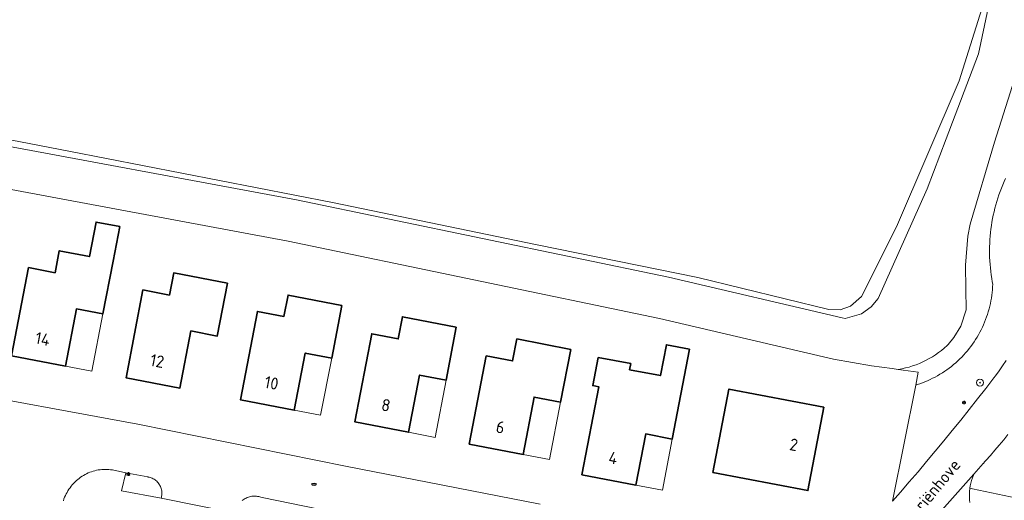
# Model space of a CAD drawing. Header units: metres. Extents: x 152610 to 160096, y 456114 to 462495.
# Tile 458 of 656: x 158107 to 158217, y 459836 to 459889. Entities that reach past the tile are written whole.
import ezdxf
from ezdxf.enums import TextEntityAlignment as Align

# ---------------------------------------------------------------- set-up
doc = ezdxf.new("R2010")
doc.units = ezdxf.units.M
doc.header["$LTSCALE"] = 0.5
doc.layers.get('0').update_dxf_attribs({"linetype": 'CONTINUOUS'})
for name, color, linetype, lineweight in [('B-PV-GK-BESCHOEIING-G', 251, 'GK-BESCHOEIING-SO', 18), ('B-PV-GR-BEPLANTING_CULTUUR_BOSPLANTSOEN-GV', 251, 'CONTINUOUS', 18), ('B-PV-GR-BEPLANTING_CULTUUR_HEESTERS-GV', 251, 'CONTINUOUS', 18), ('B-PV-GR-BOOM-S', 251, 'CONTINUOUS', 25), ('B-PV-GR-HAAG-GV', 251, 'CONTINUOUS', 13), ('B-PV-IE-MEUBILAIR-S', 251, 'CONTINUOUS', 25), ('B-PV-OG-BEBOUWING-GV', 6, 'CONTINUOUS', 35), ('B-PV-OG-BEBOUWING-T18', 1, 'CONTINUOUS', 18), ('B-PV-OG-BEBOUWING_OVERBOUWING-GV', 251, 'CONTINUOUS', 18), ('B-PV-OG-TERREIN_BEGROEID-GV', 251, 'CONTINUOUS', 18), ('B-PV-OG-TERREIN_OEVER-GV', 251, 'CONTINUOUS', 18), ('B-PV-OG-TOPOGRAFIE-T18', 1, 'CONTINUOUS', 18), ('B-PV-OG-WATER_SLOOT-GV', 251, 'CONTINUOUS', 18), ('B-PV-VH-ONVERHARD_ZAND-GV', 251, 'CONTINUOUS', 18), ('B-PV-VH-OPENVERHARDING_BETONSTRAATSTEEN-GV', 251, 'CONTINUOUS', 18)]:
    doc.layers.add(name, color=color, linetype=linetype, lineweight=lineweight)
doc.styles.add('NLCS-ISO', font='NLCS-ISO.ttf')
doc.styles.add('NLCS-ISO-M750-T18', font='NLCS-ISO.ttf', dxfattribs={"height": 1.35})
doc.linetypes.add('GK-BESCHOEIING-SO', pattern='A,18,-3,[1,NLCS.SHX,S=0.6,R=0,X=0,Y=0],-3', length=24)

# ---------------------------------------------------------------- blocks, each defined once
blk = doc.blocks.new('SIE-MEUBILAIR_PAAL_LICHTMAST-SO')
for points in [[(-0.62, 0), (-1, 0)], [(-0.71, 0.71), (-0.44, 0.44)], [(0, 1), (0, 0.62)], [(0.44, 0.44), (0.71, 0.71)], [(1, 0), (0.62, 0)], [(-0.71, -0.71), (-0.44, -0.44)], [(0, -0.62), (0, -1)], [(0.44, -0.44), (0.71, -0.71)]]:
    blk.add_lwpolyline(points)
blk.add_circle((0, 0), 0.5)
blk = doc.blocks.new('SIE-MEUBILAIR_PUT_RIOOLPUT-SO')
blk.add_ellipse((0, 0), major_axis=(1.25, 0), ratio=0.54)
at = {"style": 'NLCS-ISO'}
blk.add_text('ri', height=0.75, dxfattribs=at).set_placement((-0.04, 0.07), align=Align.MIDDLE_CENTER)
blk = doc.blocks.new('SGR-BOOM_GBKN-SO')
at = {"linetype": 'ByBlock', "lineweight": 18}
h = blk.add_hatch(color=0, dxfattribs=at)
h.dxf.hatch_style = 1
edge = h.paths.add_edge_path()
edge.add_arc((0, 0), 0.25, 0, 360)
at = {"color": 0, "linetype": 'ByBlock', "lineweight": 18}
for radius in [2, 0.25]:
    blk.add_circle((0, 0), radius, dxfattribs=at)
at = {"color": 0, "linetype": 'ByBlock', "lineweight": 18, "style": 'NLCS-ISO'}
blk.add_attdef('SOORT', (2.5, 0), '', height=1.5, dxfattribs=at)

msp = doc.modelspace()

# ---------------------------------------------------------------- linework, layer by layer
at = {"layer": 'B-PV-GK-BESCHOEIING-G', "flags": 128}
msp.add_lwpolyline([(158092.724, 459872.869), (158100.396, 459871.542), (158136.742, 459864.779), (158178.136, 459856.154), (158197.574, 459851.607), (158201.811, 459850.86), (158204.087, 459850.552)], dxfattribs=at)
at = {"layer": 'B-PV-GR-BEPLANTING_CULTUUR_BOSPLANTSOEN-GV', "flags": 128}
msp.add_lwpolyline([(158090.668, 459879.003), (158112.273, 459874.818), (158141.686, 459869.101), (158164.517, 459864.363), (158182.411, 459860.718), (158197.051, 459857.16), (158198.311, 459857.097), (158199.463, 459857.523), (158200.696, 459858.581), (158204.571, 459866.367), (158211.583, 459882.67), (158214.505, 459892.06), (158214.977, 459895.421), (158214.82, 459898.533), (158214.325, 459899.58), (158213.972, 459900.172), (158211.694, 459900.929), (158197.475, 459904.28), (158177.341, 459908.088), (158152.41, 459912.92), (158136.479, 459915.876), (158118.412, 459919.346), (158102.515, 459922.302)], dxfattribs=at)
at = {"layer": 'B-PV-GR-BEPLANTING_CULTUUR_HEESTERS-GV', "flags": 128}
msp.add_lwpolyline([(158121.07, 459838.454), (158118.63, 459838.92), (158118.15, 459836.895), (158122.56, 459836.07), (158122.593, 459836.187), (158122.617, 459836.306), (158122.635, 459836.427), (158122.644, 459836.548), (158122.645, 459836.67), (158122.638, 459836.791), (158122.623, 459836.912), (158122.6, 459837.031), (158122.569, 459837.149), (158122.531, 459837.264), (158122.485, 459837.377), (158122.432, 459837.486), (158122.372, 459837.592), (158122.305, 459837.694), (158122.231, 459837.791), (158122.152, 459837.883), (158122.066, 459837.969), (158121.975, 459838.049), (158121.879, 459838.124), (158121.778, 459838.192), (158121.673, 459838.253), (158121.564, 459838.307), (158121.452, 459838.354), (158121.337, 459838.394), (158121.219, 459838.425), (158121.1, 459838.449)], close=True, dxfattribs=at)
msp.add_lwpolyline([(158140.202, 459834.873), (158133.822, 459836.148), (158133.7, 459836.195), (158133.576, 459836.235), (158133.449, 459836.267), (158133.321, 459836.291), (158133.191, 459836.307), (158133.061, 459836.315), (158132.93, 459836.316), (158132.8, 459836.308), (158132.67, 459836.293), (158132.542, 459836.269), (158132.415, 459836.238), (158132.29, 459836.198), (158132.168, 459836.152), (158132.049, 459836.098), (158131.934, 459836.036), (158131.823, 459835.968), (158131.716, 459835.894), (158131.613, 459835.812)], dxfattribs=at)
at = {"layer": 'B-PV-GR-HAAG-GV', "flags": 128}
msp.add_lwpolyline([(158219.44, 459835.78), (158213.064, 459837.14), (158212.782, 459837.2), (158212.775, 459837.155), (158212.743, 459836.845), (158212.727, 459836.534), (158212.726, 459836.223), (158212.742, 459835.911), (158212.774, 459835.602)], dxfattribs=at)
at = {"layer": 'B-PV-OG-BEBOUWING-GV', "flags": 128}
for points in [[(158117.947, 459866.401), (158115.308, 459866.911), (158114.563, 459863.05), (158111.2, 459863.7), (158110.73, 459861.25), (158107.77, 459861.82), (158105.88, 459851.98), (158111.89, 459850.83), (158113.12, 459857.21), (158116.06, 459856.65), (158117.2, 459862.54)], [(158129.97, 459860.07), (158123.97, 459861.23), (158123.49, 459858.76), (158120.54, 459859.33), (158118.65, 459849.52), (158124.66, 459848.37), (158125.89, 459854.75), (158128.83, 459854.18)], [(158142.73, 459857.6), (158136.72, 459858.75), (158136.26, 459856.37), (158133.3, 459856.93), (158131.4, 459847.07), (158137.41, 459845.91), (158138.64, 459852.28), (158141.59, 459851.71)], [(158155.49, 459855.17), (158149.48, 459856.33), (158149.01, 459853.87), (158146.06, 459854.44), (158144.17, 459844.59), (158150.17, 459843.44), (158151.4, 459849.83), (158154.36, 459849.27)], [(158168.25, 459852.7), (158162.24, 459853.86), (158161.77, 459851.41), (158158.82, 459851.97), (158156.93, 459842.13), (158162.94, 459840.98), (158164.17, 459847.37), (158167.12, 459846.81)], [(158171.313, 459851.805), (158170.707, 459848.66), (158171.38, 459848.53), (158169.5, 459838.7), (158175.52, 459837.54), (158176.61, 459843.25), (158179.57, 459842.69), (158181.488, 459852.712), (158178.916, 459853.208), (158178.258, 459849.766), (158174.81, 459850.43), (158174.94, 459851.106)], [(158196.48, 459846.23), (158185.9, 459848.27), (158184.11, 459838.97), (158194.7, 459836.94)]]:
    msp.add_lwpolyline(points, close=True, dxfattribs=at)
at = {"layer": 'B-PV-OG-BEBOUWING_OVERBOUWING-GV', "flags": 128}
for points in [[(158116.06, 459856.65), (158113.12, 459857.21), (158111.89, 459850.83), (158114.825, 459850.268)], [(158141.59, 459851.71), (158138.64, 459852.28), (158137.41, 459845.91), (158140.357, 459845.341)], [(158154.36, 459849.27), (158151.4, 459849.83), (158150.17, 459843.44), (158153.135, 459842.872)], [(158167.12, 459846.81), (158164.17, 459847.37), (158162.94, 459840.98), (158165.893, 459840.415)], [(158179.57, 459842.69), (158176.61, 459843.25), (158175.52, 459837.54), (158178.475, 459836.971)]]:
    msp.add_lwpolyline(points, close=True, dxfattribs=at)
at = {"layer": 'B-PV-OG-TERREIN_BEGROEID-GV', "flags": 128}
msp.add_lwpolyline([(158216.75, 459871.779), (158216.589, 459871.419), (158216.435, 459871.056), (158216.288, 459870.691), (158216.149, 459870.322), (158216.017, 459869.95), (158215.893, 459869.576), (158215.777, 459869.2), (158215.668, 459868.821), (158215.567, 459868.44), (158215.474, 459868.057), (158215.388, 459867.672), (158215.31, 459867.286), (158215.24, 459866.898), (158215.179, 459866.509), (158215.124, 459866.118), (158215.078, 459865.727), (158215.04, 459865.335), (158215.01, 459864.942), (158214.988, 459864.548), (158214.973, 459864.154), (158214.967, 459863.76), (158214.969, 459863.366), (158214.979, 459862.972), (158214.996, 459862.578), (158215.022, 459862.185), (158215.056, 459861.793), (158215.098, 459861.401), (158215.147, 459861.01), (158215.205, 459860.62), (158215.27, 459860.231), (158215.315, 459859.989), (158215.315, 459859.973), (158215.302, 459859.661), (158215.281, 459859.35), (158215.252, 459859.04), (158215.216, 459858.731), (158215.171, 459858.422), (158215.118, 459858.115), (158215.058, 459857.81), (158214.99, 459857.506), (158214.914, 459857.204), (158214.83, 459856.903), (158214.738, 459856.606), (158214.639, 459856.31), (158214.533, 459856.017), (158214.419, 459855.728), (158214.297, 459855.441), (158214.168, 459855.157), (158214.032, 459854.877), (158213.889, 459854.6), (158213.739, 459854.327), (158213.582, 459854.058), (158213.418, 459853.793), (158213.247, 459853.533), (158213.069, 459853.277), (158212.885, 459853.025), (158212.695, 459852.779), (158212.498, 459852.537), (158212.295, 459852.3), (158212.087, 459852.069), (158211.872, 459851.843), (158211.652, 459851.623), (158211.426, 459851.409), (158211.194, 459851.2), (158210.958, 459850.997), (158210.716, 459850.801), (158210.469, 459850.611), (158210.217, 459850.427), (158209.961, 459850.25), (158209.701, 459850.079), (158209.436, 459849.915), (158209.166, 459849.758), (158208.894, 459849.608), (158208.617, 459849.465), (158208.336, 459849.329), (158208.053, 459849.2), (158207.766, 459849.079), (158207.476, 459848.965), (158207.183, 459848.859), (158206.887, 459848.76), (158206.726, 459848.711), (158204.14, 459835.74), (158205.035, 459836.766), (158206.013, 459837.9), (158206.986, 459839.039), (158207.952, 459840.183), (158208.912, 459841.333), (158209.867, 459842.488), (158210.814, 459843.647), (158211.756, 459844.812), (158212.692, 459845.982), (158213.621, 459847.157), (158214.544, 459848.336), (158215.46, 459849.521), (158215.618, 459849.726), (158216.022, 459850.293), (158216.42, 459850.864), (158216.81, 459851.44)], dxfattribs=at)
at = {"layer": 'B-PV-OG-TERREIN_OEVER-GV', "flags": 128}
for points in [[(158102.515, 459922.302), (158118.412, 459919.346), (158136.479, 459915.876), (158152.41, 459912.92), (158177.341, 459908.088), (158197.475, 459904.28), (158211.694, 459900.929), (158213.972, 459900.172), (158214.325, 459899.58), (158214.82, 459898.533), (158214.977, 459895.421), (158214.505, 459892.06), (158211.583, 459882.67), (158204.571, 459866.367), (158200.696, 459858.581), (158199.463, 459857.523), (158198.311, 459857.097), (158197.051, 459857.16), (158182.411, 459860.718), (158164.517, 459864.363), (158141.686, 459869.101), (158112.273, 459874.818), (158090.668, 459879.003)], [(158101.227, 459876.168), (158137.652, 459869.39), (158179.15, 459860.743), (158198.518, 459856.213), (158198.867, 459856.152), (158200.686, 459856.651), (158201.75, 459857.431), (158202.554, 459858.392), (158208.011, 459870.61), (158210.132, 459876.215), (158213.739, 459885.69), (158215.232, 459892.744)], [(158218.287, 459884.48), (158215.501, 459875.825), (158212.787, 459866.681), (158212.549, 459865.315), (158212.287, 459862.095), (158212.337, 459859.402), (158212.349, 459857.094), (158211.765, 459855.271), (158210.967, 459854.008), (158210.368, 459853.251), (158210.229, 459853.119), (158209.923, 459852.847), (158209.607, 459852.586), (158209.281, 459852.338), (158208.945, 459852.103), (158208.601, 459851.881), (158208.248, 459851.673), (158207.887, 459851.479), (158207.519, 459851.299), (158207.144, 459851.133), (158206.763, 459850.982), (158206.377, 459850.846), (158205.985, 459850.726), (158205.589, 459850.62), (158205.189, 459850.531), (158204.786, 459850.457), (158207.014, 459850.154), (158206.726, 459848.711), (158206.887, 459848.76), (158207.183, 459848.859), (158207.476, 459848.965), (158207.766, 459849.079), (158208.053, 459849.2), (158208.336, 459849.329), (158208.617, 459849.465), (158208.894, 459849.608), (158209.166, 459849.758), (158209.436, 459849.915), (158209.701, 459850.079), (158209.961, 459850.25), (158210.217, 459850.427), (158210.469, 459850.611), (158210.716, 459850.801), (158210.958, 459850.997), (158211.194, 459851.2), (158211.426, 459851.409), (158211.652, 459851.623), (158211.872, 459851.843), (158212.087, 459852.069), (158212.295, 459852.3), (158212.498, 459852.537), (158212.695, 459852.779), (158212.885, 459853.025), (158213.069, 459853.277), (158213.247, 459853.533), (158213.418, 459853.793), (158213.582, 459854.058), (158213.739, 459854.327), (158213.889, 459854.6), (158214.032, 459854.877), (158214.168, 459855.157), (158214.297, 459855.441), (158214.419, 459855.728), (158214.533, 459856.017), (158214.639, 459856.31), (158214.738, 459856.606), (158214.83, 459856.903), (158214.914, 459857.204), (158214.99, 459857.506), (158215.058, 459857.81), (158215.118, 459858.115), (158215.171, 459858.422), (158215.216, 459858.731), (158215.252, 459859.04), (158215.281, 459859.35), (158215.302, 459859.661), (158215.315, 459859.973), (158215.315, 459859.989), (158215.27, 459860.231), (158215.205, 459860.62), (158215.147, 459861.01), (158215.098, 459861.401), (158215.056, 459861.793), (158215.022, 459862.185), (158214.996, 459862.578), (158214.979, 459862.972), (158214.969, 459863.366), (158214.967, 459863.76), (158214.973, 459864.154), (158214.988, 459864.548), (158215.01, 459864.942), (158215.04, 459865.335), (158215.078, 459865.727), (158215.124, 459866.118), (158215.179, 459866.509), (158215.24, 459866.898), (158215.31, 459867.286), (158215.388, 459867.672), (158215.474, 459868.057), (158215.567, 459868.44), (158215.668, 459868.821), (158215.777, 459869.2), (158215.893, 459869.576), (158216.017, 459869.95), (158216.149, 459870.322), (158216.288, 459870.691), (158216.435, 459871.056), (158216.589, 459871.419), (158216.75, 459871.779)]]:
    msp.add_lwpolyline(points, dxfattribs=at)
at = {"layer": 'B-PV-OG-WATER_SLOOT-GV', "flags": 128}
for points in [[(158215.232, 459892.744), (158213.739, 459885.69), (158210.132, 459876.215), (158208.011, 459870.61), (158202.554, 459858.392), (158201.75, 459857.431), (158200.686, 459856.651), (158198.867, 459856.152), (158198.518, 459856.213), (158179.15, 459860.743), (158137.652, 459869.39), (158101.227, 459876.168)], [(158100.396, 459871.542), (158136.742, 459864.779), (158178.135, 459856.154), (158197.574, 459851.607), (158201.811, 459850.86), (158204.087, 459850.552), (158204.786, 459850.457), (158205.189, 459850.531), (158205.589, 459850.62), (158205.985, 459850.726), (158206.377, 459850.846), (158206.763, 459850.982), (158207.144, 459851.133), (158207.519, 459851.299), (158207.887, 459851.479), (158208.248, 459851.673), (158208.601, 459851.881), (158208.945, 459852.103), (158209.281, 459852.338), (158209.607, 459852.586), (158209.923, 459852.847), (158210.229, 459853.119), (158210.368, 459853.251), (158210.967, 459854.008), (158211.765, 459855.271), (158212.349, 459857.094), (158212.337, 459859.402), (158212.287, 459862.095), (158212.549, 459865.315), (158212.787, 459866.681), (158215.501, 459875.825), (158218.287, 459884.48)]]:
    msp.add_lwpolyline(points, dxfattribs=at)
at = {"layer": 'B-PV-VH-ONVERHARD_ZAND-GV', "flags": 128}
msp.add_lwpolyline([(158219.44, 459835.78), (158213.064, 459837.14), (158212.782, 459837.2), (158212.775, 459837.155), (158212.743, 459836.845), (158212.727, 459836.534), (158212.726, 459836.223), (158212.742, 459835.911), (158212.774, 459835.602)], dxfattribs=at)
at = {"layer": 'B-PV-VH-OPENVERHARDING_BETONSTRAATSTEEN-GV', "flags": 128}
for points in [[(158216.81, 459851.44), (158216.42, 459850.864), (158216.022, 459850.293), (158215.618, 459849.726), (158215.46, 459849.521), (158214.544, 459848.336), (158213.621, 459847.157), (158212.692, 459845.982), (158211.756, 459844.812), (158210.814, 459843.647), (158209.867, 459842.488), (158208.912, 459841.333), (158207.952, 459840.183), (158206.986, 459839.039), (158206.013, 459837.9), (158205.035, 459836.766), (158204.14, 459835.74)], [(158164.85, 459835.408), (158143.14, 459839.67), (158119.97, 459844.33), (158098.09, 459848.362)], [(158207.856, 459832.754), (158213.216, 459838.776), (158214.266, 459839.956), (158214.282, 459839.975), (158214.418, 459840.134), (158214.561, 459840.287), (158215.066, 459840.859), (158215.565, 459841.436), (158216.057, 459842.019), (158216.544, 459842.606), (158217.024, 459843.199)], [(158111.661, 459835.803), (158111.727, 459835.996), (158111.802, 459836.186), (158111.884, 459836.372), (158111.973, 459836.556), (158112.069, 459836.736), (158112.173, 459836.912), (158112.283, 459837.084), (158112.399, 459837.251), (158112.523, 459837.414), (158112.652, 459837.571), (158112.788, 459837.724), (158112.929, 459837.871), (158112.971, 459837.913), (158113.114, 459838.048), (158113.262, 459838.177), (158113.415, 459838.3), (158113.573, 459838.416), (158113.736, 459838.527), (158113.903, 459838.63), (158114.074, 459838.726), (158114.249, 459838.816), (158114.428, 459838.898), (158114.609, 459838.973), (158114.794, 459839.04), (158114.981, 459839.1), (158115.17, 459839.152), (158115.362, 459839.197), (158115.555, 459839.233), (158115.749, 459839.262), (158115.945, 459839.283), (158116.141, 459839.296), (158116.337, 459839.301), (158116.534, 459839.297), (158116.73, 459839.286), (158116.925, 459839.267), (158117.12, 459839.24), (158118.63, 459838.92), (158121.07, 459838.454), (158121.1, 459838.449), (158121.219, 459838.425), (158121.337, 459838.394), (158121.452, 459838.354), (158121.564, 459838.307), (158121.673, 459838.253), (158121.778, 459838.192), (158121.879, 459838.124), (158121.975, 459838.049), (158122.066, 459837.969), (158122.152, 459837.883), (158122.231, 459837.791), (158122.305, 459837.694), (158122.372, 459837.592), (158122.432, 459837.486), (158122.485, 459837.377), (158122.531, 459837.264), (158122.569, 459837.149), (158122.6, 459837.031), (158122.623, 459836.912), (158122.638, 459836.791), (158122.645, 459836.67), (158122.644, 459836.548), (158122.635, 459836.427), (158122.617, 459836.306), (158122.593, 459836.187), (158122.56, 459836.07), (158130.87, 459834.41)], [(158212.774, 459835.602), (158212.742, 459835.911), (158212.726, 459836.223), (158212.727, 459836.534), (158212.743, 459836.845), (158212.775, 459837.155), (158212.782, 459837.2), (158212.823, 459837.463), (158212.887, 459837.768), (158212.966, 459838.069), (158213.061, 459838.366), (158213.216, 459838.776), (158207.856, 459832.754)], [(158131.613, 459835.812), (158131.716, 459835.894), (158131.823, 459835.968), (158131.934, 459836.036), (158132.049, 459836.098), (158132.168, 459836.152), (158132.29, 459836.198), (158132.415, 459836.238), (158132.542, 459836.269), (158132.67, 459836.293), (158132.8, 459836.308), (158132.93, 459836.316), (158133.061, 459836.315), (158133.191, 459836.307), (158133.321, 459836.291), (158133.449, 459836.267), (158133.576, 459836.235), (158133.7, 459836.195), (158133.822, 459836.148), (158140.202, 459834.873)]]:
    msp.add_lwpolyline(points, dxfattribs=at)

# ---------------------------------------------------------------- block references
at = {"layer": 'B-PV-GR-BOOM-S', "xscale": 0.2, "yscale": 0.2, "zscale": 0.2}
msp.add_blockref('SGR-BOOM_GBKN-SO', (158213.9, 459848.98), dxfattribs=at)
at = {"layer": 'B-PV-IE-MEUBILAIR-S', "xscale": 0.2, "yscale": 0.2, "zscale": 0.2}
for name, p in [('SIE-MEUBILAIR_PAAL_LICHTMAST-SO', (158212.12, 459846.766)), ('SIE-MEUBILAIR_PAAL_LICHTMAST-SO', (158118.909, 459838.778)), ('SIE-MEUBILAIR_PUT_RIOOLPUT-SO', (158139.62, 459837.63))]:
    msp.add_blockref(name, p, dxfattribs=at)

# ---------------------------------------------------------------- texts
at = {"layer": 'B-PV-OG-BEBOUWING-T18', "style": 'NLCS-ISO-M750-T18'}
for s, rotation, p in [('14', 349.2, (158109.355, 459853.86)), ('12', 349.2, (158122.125, 459851.4)), ('10', 349.1, (158134.879, 459848.945)), ('8', 349.2, (158147.641, 459846.47)), ('6', 349.2, (158160.405, 459844.01)), ('2', 349.2, (158193.135, 459842.055)), ('4', 349.1, (158172.983, 459840.575))]:
    msp.add_text(s, height=1.35, rotation=rotation, dxfattribs=at).set_placement(p, align=Align.MIDDLE)
at = {"layer": 'B-PV-OG-TOPOGRAFIE-T18', "style": 'NLCS-ISO-M750-T18'}
msp.add_text('Mariënhove', height=1.35, rotation=50.5, dxfattribs=at).set_placement((158208.477, 459836.754), align=Align.MIDDLE)

doc.saveas('drawing.dxf')
